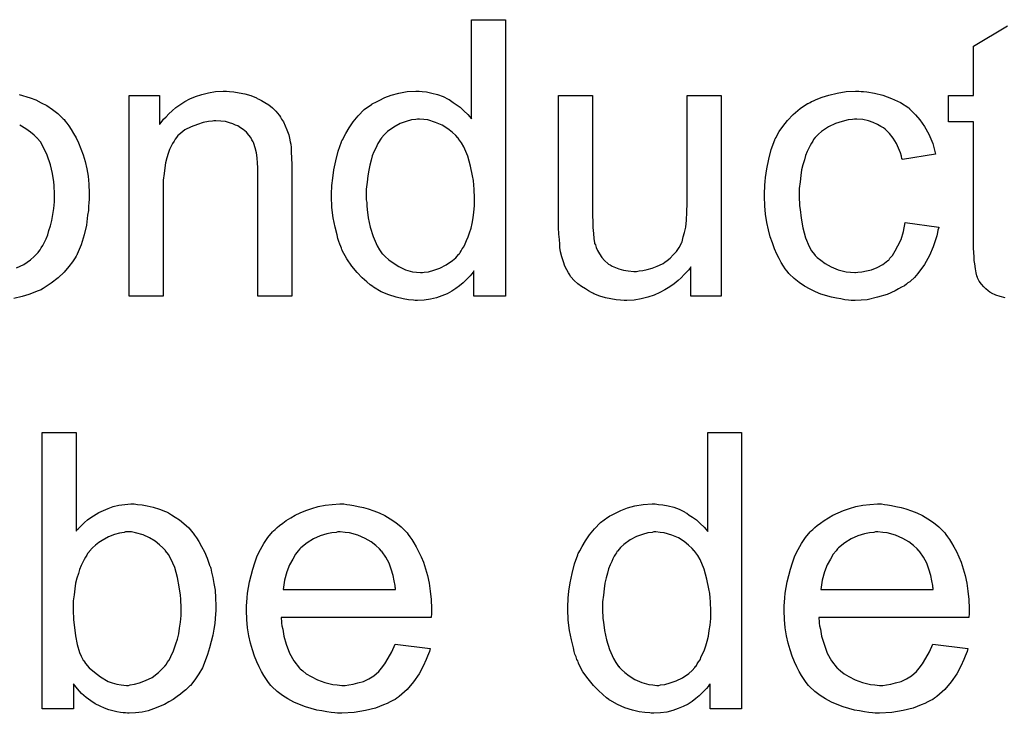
# Model space of a CAD drawing. Extents: x -1.5 to 9, y -3 to 5.
# Tile 278 of 368: x 6.151 to 6.436, y 0.155 to 0.356. Entities that reach past the tile are written whole.
import ezdxf

# ---------------------------------------------------------------- set-up
doc = ezdxf.new("R2010")
doc.units = 0
doc.layers.add('qfn16-30-34-a_mechanical_19', color=1, linetype='CONTINUOUS')

msp = doc.modelspace()

# ---------------------------------------------------------------- linework, layer by layer
at = {"layer": 'qfn16-30-34-a_mechanical_19', "color": 1}
for points in [[(6.291373, 0.275664), (6.282233, 0.275664), (6.282233, 0.282953), (6.282117, 0.282837), (6.282001, 0.282606), (6.281654, 0.282143), (6.281191, 0.281565), (6.280613, 0.280986), (6.279919, 0.280292), (6.279109, 0.279482), (6.278068, 0.278672), (6.277026, 0.277862), (6.275869, 0.277053), (6.274481, 0.276358), (6.272977, 0.27578), (6.271473, 0.275201), (6.269737, 0.274738), (6.267886, 0.274507), (6.265919, 0.274391), (6.265225, 0.274391), (6.264762, 0.274507), (6.263374, 0.274623), (6.261754, 0.274854), (6.259787, 0.275317), (6.257589, 0.276011), (6.25539, 0.276937), (6.253192, 0.278209), (6.253076, 0.278209), (6.252961, 0.278441), (6.252266, 0.278904), (6.251225, 0.279829), (6.249952, 0.280986), (6.248448, 0.28249), (6.246944, 0.284342), (6.24544, 0.286424), (6.244167, 0.288854), (6.244167, 0.28897), (6.244052, 0.289201), (6.243936, 0.289548), (6.243705, 0.290011), (6.243473, 0.290705), (6.243126, 0.291515), (6.242895, 0.292325), (6.242663, 0.293366), (6.242085, 0.29568), (6.241506, 0.298341), (6.241159, 0.301349), (6.241043, 0.304589), (6.241043, 0.304705), (6.241043, 0.304936), (6.241043, 0.305399), (6.241043, 0.306093), (6.241159, 0.306787), (6.241159, 0.307713), (6.241391, 0.309796), (6.241738, 0.312225), (6.242316, 0.314886), (6.24301, 0.317663), (6.243936, 0.320324), (6.243936, 0.32044), (6.244052, 0.320671), (6.244283, 0.321019), (6.244515, 0.321481), (6.245209, 0.322754), (6.246134, 0.324374), (6.247291, 0.326109), (6.248795, 0.327845), (6.250531, 0.329696), (6.252614, 0.3312), (6.252729, 0.3312), (6.252845, 0.331316), (6.253192, 0.331547), (6.253655, 0.331779), (6.254812, 0.332357), (6.256432, 0.333167), (6.258283, 0.333861), (6.260481, 0.33444), (6.262911, 0.334902), (6.265456, 0.335018), (6.266382, 0.335018), (6.267307, 0.334902), (6.26858, 0.334787), (6.270084, 0.33444), (6.271704, 0.334093), (6.273324, 0.333514), (6.274828, 0.332704), (6.275059, 0.332589), (6.275522, 0.332357), (6.276216, 0.331779), (6.277142, 0.3312), (6.278299, 0.33039), (6.27934, 0.329349), (6.280497, 0.328308), (6.281538, 0.327035), (6.281538, 0.355728), (6.291373, 0.355728), (6.291373, 0.275664)], [(6.435998, 0.275201), (6.43461, 0.275548), (6.433337, 0.275896), (6.432064, 0.276474), (6.431949, 0.27659), (6.431601, 0.276821), (6.431139, 0.277168), (6.430444, 0.277747), (6.429866, 0.278325), (6.429172, 0.279135), (6.428477, 0.279945), (6.428015, 0.280986), (6.428015, 0.281102), (6.427783, 0.281565), (6.427668, 0.282375), (6.427436, 0.283532), (6.427205, 0.285036), (6.427089, 0.285961), (6.427089, 0.287003), (6.426973, 0.288275), (6.426858, 0.289548), (6.426858, 0.290937), (6.426858, 0.292556), (6.426858, 0.326109), (6.419569, 0.326109), (6.419569, 0.333745), (6.426858, 0.333745), (6.426858, 0.348092), (6.436692, 0.353993)], [(6.150682, 0.334092), (6.153806, 0.333051), (6.155426, 0.332473), (6.157045, 0.331663), (6.158665, 0.330853), (6.160285, 0.329696), (6.161789, 0.328539), (6.163293, 0.327151), (6.163409, 0.327035), (6.16364, 0.326803), (6.163987, 0.326341), (6.16445, 0.325762), (6.165029, 0.324952), (6.165723, 0.323911), (6.166417, 0.322754), (6.167111, 0.321481), (6.167805, 0.320093), (6.1685, 0.318357), (6.169194, 0.316622), (6.169772, 0.314655), (6.170235, 0.312572), (6.170582, 0.310374), (6.170814, 0.30806), (6.170929, 0.305515), (6.170929, 0.305399), (6.170929, 0.305052), (6.170929, 0.304473), (6.170929, 0.303663), (6.170814, 0.302738), (6.170698, 0.301581), (6.170698, 0.300424), (6.170467, 0.299151), (6.170119, 0.296259), (6.169425, 0.293366), (6.168615, 0.290474), (6.167458, 0.287812), (6.167458, 0.287697), (6.167343, 0.287581), (6.167111, 0.287234), (6.16688, 0.286771), (6.16607, 0.285614), (6.165029, 0.284226), (6.16364, 0.282606), (6.161905, 0.280986), (6.159938, 0.279366), (6.157624, 0.277862), (6.157508, 0.277862), (6.157392, 0.277747), (6.157045, 0.277515), (6.156467, 0.277284), (6.155888, 0.277052), (6.155194, 0.276821), (6.153459, 0.276127), (6.151492, 0.275548), (6.149062, 0.27497)], [(6.21154, 0.334902), (6.212813, 0.334787), (6.214317, 0.334555), (6.215937, 0.334208), (6.217672, 0.333745), (6.219292, 0.333051), (6.219523, 0.332935), (6.219986, 0.332704), (6.220796, 0.332357), (6.221722, 0.331779), (6.222879, 0.331084), (6.22392, 0.330159), (6.224961, 0.329233), (6.225887, 0.328076), (6.226002, 0.32796), (6.226234, 0.327498), (6.226581, 0.326919), (6.227159, 0.326109), (6.227622, 0.324952), (6.228085, 0.323795), (6.228664, 0.322407), (6.229011, 0.320903), (6.229011, 0.320787), (6.229126, 0.320324), (6.229242, 0.31963), (6.229358, 0.318704), (6.229358, 0.317316), (6.229474, 0.315696), (6.229589, 0.313729), (6.229589, 0.3113), (6.229589, 0.275664), (6.219755, 0.275664), (6.219755, 0.310837), (6.219755, 0.310952), (6.219755, 0.311068), (6.219755, 0.311878), (6.219755, 0.312919), (6.219639, 0.314192), (6.219523, 0.315696), (6.219292, 0.3172), (6.218945, 0.318589), (6.218598, 0.319861), (6.218598, 0.319977), (6.218366, 0.320324), (6.218019, 0.320903), (6.217672, 0.321597), (6.217094, 0.322291), (6.216399, 0.323101), (6.215474, 0.323911), (6.214432, 0.324605), (6.214317, 0.324721), (6.21397, 0.324952), (6.213275, 0.325184), (6.212466, 0.325531), (6.21154, 0.325878), (6.210383, 0.326225), (6.208995, 0.326341), (6.207606, 0.326456), (6.207028, 0.326456), (6.206565, 0.326341), (6.205408, 0.326225), (6.203904, 0.325993), (6.202284, 0.325415), (6.200433, 0.324721), (6.198582, 0.323795), (6.196846, 0.322407), (6.196615, 0.322175), (6.196152, 0.321597), (6.195805, 0.321134), (6.195458, 0.320556), (6.194995, 0.319861), (6.194648, 0.319051), (6.194185, 0.318126), (6.193722, 0.316969), (6.193375, 0.315696), (6.193028, 0.314308), (6.192797, 0.312804), (6.192565, 0.311184), (6.192334, 0.309217), (6.192334, 0.30725), (6.192334, 0.275664), (6.182499, 0.275664), (6.182499, 0.333745), (6.191292, 0.333745), (6.191292, 0.325415), (6.191408, 0.325531), (6.19164, 0.325878), (6.191987, 0.326341), (6.192449, 0.326919), (6.193144, 0.327613), (6.193954, 0.328423), (6.194879, 0.329349), (6.196036, 0.330274), (6.197193, 0.331084), (6.198582, 0.33201), (6.200086, 0.33282), (6.201706, 0.333514), (6.203557, 0.334092), (6.205408, 0.334555), (6.20749, 0.334902), (6.209689, 0.335018), (6.210614, 0.335018), (6.21154, 0.334902)], [(6.353851, 0.275664), (6.345058, 0.275664), (6.345058, 0.28411), (6.344942, 0.283995), (6.344711, 0.283647), (6.344364, 0.283185), (6.343785, 0.282606), (6.343091, 0.281912), (6.342281, 0.280986), (6.341355, 0.280176), (6.340198, 0.279251), (6.338926, 0.278325), (6.337537, 0.277515), (6.336033, 0.276705), (6.334413, 0.275896), (6.332562, 0.275317), (6.330711, 0.274854), (6.328628, 0.274507), (6.326546, 0.274391), (6.325736, 0.274391), (6.324695, 0.274507), (6.323422, 0.274623), (6.321918, 0.274854), (6.320298, 0.275201), (6.318678, 0.275664), (6.316943, 0.276358), (6.316711, 0.276474), (6.316248, 0.276705), (6.315439, 0.277168), (6.314513, 0.277747), (6.313356, 0.278441), (6.312315, 0.279251), (6.311273, 0.280176), (6.310348, 0.281218), (6.310232, 0.281333), (6.310001, 0.281796), (6.309654, 0.282375), (6.309191, 0.2833), (6.308612, 0.284342), (6.30815, 0.285614), (6.307687, 0.287003), (6.30734, 0.288507), (6.30734, 0.288623), (6.307224, 0.289085), (6.307108, 0.289779), (6.307108, 0.290705), (6.306993, 0.292094), (6.306877, 0.293598), (6.306761, 0.295565), (6.306761, 0.297763), (6.306761, 0.333745), (6.316596, 0.333745), (6.316596, 0.301465), (6.316596, 0.301349), (6.316596, 0.301118), (6.316596, 0.300771), (6.316596, 0.300192), (6.316596, 0.29892), (6.316711, 0.2973), (6.316711, 0.295565), (6.316827, 0.293829), (6.316943, 0.292325), (6.317174, 0.291052), (6.317174, 0.290937), (6.317405, 0.290474), (6.317637, 0.289779), (6.317984, 0.288854), (6.318562, 0.287928), (6.319257, 0.286887), (6.320067, 0.285961), (6.321108, 0.285036), (6.321224, 0.28492), (6.321686, 0.284689), (6.322265, 0.284342), (6.32319, 0.283995), (6.324232, 0.283532), (6.325505, 0.283185), (6.326893, 0.282953), (6.328513, 0.282837), (6.329323, 0.282837), (6.330132, 0.282953), (6.331174, 0.283069), (6.332447, 0.283416), (6.333835, 0.283763), (6.335339, 0.284342), (6.336843, 0.285036), (6.337074, 0.285151), (6.337537, 0.285499), (6.338231, 0.285961), (6.339041, 0.286656), (6.339967, 0.287581), (6.340893, 0.288623), (6.341703, 0.289779), (6.342397, 0.291168), (6.342512, 0.291399), (6.342628, 0.291862), (6.342859, 0.292788), (6.343207, 0.29406), (6.343554, 0.29568), (6.343785, 0.297647), (6.343901, 0.299961), (6.344016, 0.302622), (6.344016, 0.333745), (6.353851, 0.333745), (6.353851, 0.275664)], [(6.394346, 0.334902), (6.39504, 0.334902), (6.395966, 0.334787), (6.398164, 0.33444), (6.400594, 0.333861), (6.403139, 0.332936), (6.405685, 0.331779), (6.408114, 0.330159), (6.40823, 0.330159), (6.408346, 0.329927), (6.40904, 0.329233), (6.410081, 0.328192), (6.411354, 0.326688), (6.412627, 0.324837), (6.413899, 0.322523), (6.415056, 0.319861), (6.415866, 0.316738), (6.406263, 0.315233), (6.406263, 0.315349), (6.406147, 0.315465), (6.406032, 0.316159), (6.405685, 0.3172), (6.405106, 0.318473), (6.404528, 0.319861), (6.403602, 0.321366), (6.402561, 0.322754), (6.401404, 0.323911), (6.401288, 0.324027), (6.400825, 0.324374), (6.400015, 0.324837), (6.39909, 0.325415), (6.397817, 0.325994), (6.396429, 0.326456), (6.394809, 0.326803), (6.393073, 0.326919), (6.392379, 0.326919), (6.391801, 0.326803), (6.390528, 0.326688), (6.388792, 0.326225), (6.386941, 0.325647), (6.384859, 0.324721), (6.382892, 0.323332), (6.381966, 0.322523), (6.381041, 0.321597), (6.381041, 0.321481), (6.380809, 0.321366), (6.380578, 0.321019), (6.380346, 0.320556), (6.379999, 0.319977), (6.379536, 0.319283), (6.379189, 0.318473), (6.378726, 0.317548), (6.378264, 0.31639), (6.377917, 0.315118), (6.377454, 0.313729), (6.377107, 0.312225), (6.376875, 0.310606), (6.376644, 0.308754), (6.376413, 0.306787), (6.376413, 0.304705), (6.376413, 0.304589), (6.376413, 0.304242), (6.376413, 0.303548), (6.376528, 0.302854), (6.376528, 0.301812), (6.376644, 0.300771), (6.376991, 0.298226), (6.377454, 0.295449), (6.378264, 0.292556), (6.379305, 0.290011), (6.379999, 0.288738), (6.380809, 0.287697), (6.381041, 0.287466), (6.381619, 0.286887), (6.38266, 0.286077), (6.383933, 0.285151), (6.385668, 0.28411), (6.387635, 0.2833), (6.389949, 0.282722), (6.391222, 0.282606), (6.392495, 0.28249), (6.392726, 0.28249), (6.39342, 0.282606), (6.394577, 0.282722), (6.39585, 0.282953), (6.397354, 0.2833), (6.398974, 0.283995), (6.400594, 0.284804), (6.402098, 0.285961), (6.402329, 0.286077), (6.402676, 0.286656), (6.403371, 0.287466), (6.404181, 0.288738), (6.40499, 0.290242), (6.405916, 0.292094), (6.40661, 0.294408), (6.407073, 0.296953), (6.416792, 0.29568), (6.416792, 0.295565), (6.416676, 0.295217), (6.41656, 0.294755), (6.416445, 0.29406), (6.416213, 0.293135), (6.415982, 0.292209), (6.415172, 0.289895), (6.414131, 0.287466), (6.412627, 0.284804), (6.410775, 0.282259), (6.409734, 0.281102), (6.408577, 0.279945), (6.408461, 0.279829), (6.40823, 0.279714), (6.407883, 0.279482), (6.40742, 0.279135), (6.406842, 0.278672), (6.406032, 0.278209), (6.405106, 0.277747), (6.404181, 0.277168), (6.401867, 0.276127), (6.39909, 0.275317), (6.396082, 0.274623), (6.394346, 0.274507), (6.39261, 0.274391), (6.391453, 0.274391), (6.390644, 0.274507), (6.389602, 0.274623), (6.388445, 0.274854), (6.387173, 0.275086), (6.385784, 0.275317), (6.38266, 0.276243), (6.381156, 0.276937), (6.379536, 0.277631), (6.377917, 0.278557), (6.376413, 0.279598), (6.374908, 0.280755), (6.37352, 0.282143), (6.373404, 0.282259), (6.373173, 0.28249), (6.372826, 0.282953), (6.372363, 0.283532), (6.3719, 0.284342), (6.371206, 0.285383), (6.370627, 0.28654), (6.369933, 0.287813), (6.369239, 0.289317), (6.368661, 0.291052), (6.367966, 0.292788), (6.367504, 0.29487), (6.367041, 0.296953), (6.366694, 0.299383), (6.366462, 0.301812), (6.366347, 0.304473), (6.366347, 0.304589), (6.366347, 0.304936), (6.366347, 0.305399), (6.366347, 0.306093), (6.366462, 0.306903), (6.366462, 0.307829), (6.366578, 0.30887), (6.366694, 0.310027), (6.367041, 0.312572), (6.367619, 0.315349), (6.368314, 0.318126), (6.369355, 0.320903), (6.369355, 0.321019), (6.369471, 0.32125), (6.369702, 0.321597), (6.369933, 0.32206), (6.370627, 0.323332), (6.371669, 0.324837), (6.373057, 0.326572), (6.374677, 0.328308), (6.376644, 0.330043), (6.378842, 0.331432), (6.378958, 0.331432), (6.379189, 0.331547), (6.379536, 0.331779), (6.379999, 0.33201), (6.380578, 0.332241), (6.381272, 0.332589), (6.383007, 0.333283), (6.384974, 0.333861), (6.387404, 0.33444), (6.389949, 0.334902), (6.392726, 0.335018), (6.393652, 0.335018), (6.394346, 0.334902)], [(6.149872, 0.283879), (6.151954, 0.284804), (6.153921, 0.286193), (6.154963, 0.287118), (6.155888, 0.288044), (6.156004, 0.28816), (6.15612, 0.288275), (6.156351, 0.288622), (6.156698, 0.289085), (6.157045, 0.289664), (6.157508, 0.290358), (6.157971, 0.291284), (6.158434, 0.292209), (6.158896, 0.293366), (6.159244, 0.294639), (6.159706, 0.296027), (6.160053, 0.297531), (6.160401, 0.299267), (6.160632, 0.301002), (6.160863, 0.302969), (6.160863, 0.305052), (6.160863, 0.305168), (6.160863, 0.305515), (6.160863, 0.306093), (6.160748, 0.306787), (6.160748, 0.307713), (6.160632, 0.308754), (6.160285, 0.311184), (6.159706, 0.313729), (6.158781, 0.316506), (6.157508, 0.319051), (6.156814, 0.320324), (6.155888, 0.321365), (6.155888, 0.321481), (6.155657, 0.321597), (6.154963, 0.322291), (6.153921, 0.323101), (6.152533, 0.324142), (6.150797, 0.325184)], [(6.266498, 0.326919), (6.265919, 0.326919), (6.265456, 0.326803), (6.264184, 0.326688), (6.262679, 0.326225), (6.260944, 0.325647), (6.259093, 0.324605), (6.257242, 0.323332), (6.256316, 0.322407), (6.255506, 0.321481), (6.255506, 0.321366), (6.255275, 0.32125), (6.255159, 0.320903), (6.254812, 0.32044), (6.254465, 0.319861), (6.254118, 0.319167), (6.25377, 0.318357), (6.253308, 0.317432), (6.252845, 0.316275), (6.252498, 0.315002), (6.252151, 0.313614), (6.251804, 0.31211), (6.251572, 0.31049), (6.251341, 0.308639), (6.251109, 0.306672), (6.251109, 0.304589), (6.251109, 0.304473), (6.251109, 0.304126), (6.251109, 0.303548), (6.251225, 0.302738), (6.251225, 0.301812), (6.251341, 0.300771), (6.251688, 0.298341), (6.252266, 0.29568), (6.253076, 0.292903), (6.254233, 0.290242), (6.254927, 0.289085), (6.255737, 0.287928), (6.255853, 0.287928), (6.255969, 0.287697), (6.256547, 0.287118), (6.257589, 0.286193), (6.258861, 0.285267), (6.260481, 0.284226), (6.262448, 0.2833), (6.264531, 0.282722), (6.265688, 0.282606), (6.266845, 0.28249), (6.267423, 0.28249), (6.267886, 0.282606), (6.269159, 0.282722), (6.270663, 0.283185), (6.272398, 0.283763), (6.274249, 0.284689), (6.276101, 0.285961), (6.277026, 0.286771), (6.277836, 0.287697), (6.277836, 0.287813), (6.278068, 0.287928), (6.278299, 0.288275), (6.27853, 0.288738), (6.278877, 0.289317), (6.27934, 0.289895), (6.279687, 0.290821), (6.28015, 0.291746), (6.280613, 0.292788), (6.28096, 0.293945), (6.281423, 0.295333), (6.28177, 0.296721), (6.282001, 0.298341), (6.282233, 0.299961), (6.282464, 0.301812), (6.282464, 0.303779), (6.282464, 0.303895), (6.282464, 0.304358), (6.282464, 0.304936), (6.282348, 0.305746), (6.282348, 0.306672), (6.282233, 0.307829), (6.282117, 0.309101), (6.281886, 0.31049), (6.281307, 0.313267), (6.280497, 0.316159), (6.27934, 0.318936), (6.278646, 0.320093), (6.277836, 0.32125), (6.277836, 0.321366), (6.277605, 0.321481), (6.277026, 0.322175), (6.275985, 0.323101), (6.274712, 0.324142), (6.273092, 0.325184), (6.271126, 0.325994), (6.268927, 0.326688), (6.26777, 0.326803), (6.266498, 0.326919)], [(6.167111, 0.207586), (6.167227, 0.207702), (6.167343, 0.207933), (6.16769, 0.20828), (6.168268, 0.208859), (6.168847, 0.209437), (6.169541, 0.210131), (6.170467, 0.210826), (6.171392, 0.21152), (6.173706, 0.213024), (6.176367, 0.214181), (6.177871, 0.21476), (6.179491, 0.215107), (6.181227, 0.215338), (6.182962, 0.215454), (6.183888, 0.215454), (6.184929, 0.215338), (6.186202, 0.215222), (6.187706, 0.214875), (6.189441, 0.214528), (6.191292, 0.21395), (6.193028, 0.213255), (6.193259, 0.21314), (6.193838, 0.212908), (6.194764, 0.21233), (6.195805, 0.211636), (6.197078, 0.210826), (6.19835, 0.209784), (6.199739, 0.208512), (6.200896, 0.207123), (6.201011, 0.207008), (6.201358, 0.206429), (6.201937, 0.205619), (6.202631, 0.204578), (6.203441, 0.20319), (6.204251, 0.20157), (6.205061, 0.199719), (6.205755, 0.197752), (6.205755, 0.197636), (6.205871, 0.19752), (6.205986, 0.197173), (6.206102, 0.196826), (6.206333, 0.195669), (6.206681, 0.194165), (6.207028, 0.192429), (6.207375, 0.190463), (6.20749, 0.188264), (6.207606, 0.18595), (6.207606, 0.185834), (6.207606, 0.185256), (6.207606, 0.184562), (6.20749, 0.18352), (6.207375, 0.182248), (6.207259, 0.180859), (6.207028, 0.17924), (6.206681, 0.177504), (6.205755, 0.173802), (6.205176, 0.171835), (6.204482, 0.169984), (6.203672, 0.168017), (6.202631, 0.166281), (6.201474, 0.164546), (6.200201, 0.162926), (6.200086, 0.16281), (6.199854, 0.162579), (6.199507, 0.162232), (6.198929, 0.161653), (6.198119, 0.161075), (6.197309, 0.160381), (6.196383, 0.159686), (6.195226, 0.158876), (6.193954, 0.158182), (6.192681, 0.157372), (6.189557, 0.1561), (6.187937, 0.155521), (6.186202, 0.155174), (6.18435, 0.154943), (6.182499, 0.154827), (6.182037, 0.154827), (6.181458, 0.154943), (6.180764, 0.154943), (6.179954, 0.155058), (6.178913, 0.15529), (6.176599, 0.155868), (6.175326, 0.156331), (6.174053, 0.15691), (6.172665, 0.157604), (6.171392, 0.158414), (6.170004, 0.159455), (6.168731, 0.160612), (6.167574, 0.161885), (6.166417, 0.163389), (6.166417, 0.1561), (6.157277, 0.1561), (6.157277, 0.236164), (6.167111, 0.236164), (6.167111, 0.207586)], [(6.359752, 0.1561), (6.350611, 0.1561), (6.350611, 0.163389), (6.350496, 0.163273), (6.35038, 0.163042), (6.350033, 0.162579), (6.34957, 0.162), (6.348992, 0.161422), (6.348297, 0.160728), (6.347488, 0.159918), (6.346446, 0.159108), (6.345405, 0.158298), (6.344248, 0.157488), (6.342859, 0.156794), (6.341355, 0.156215), (6.339851, 0.155637), (6.338116, 0.155174), (6.336265, 0.154943), (6.334298, 0.154827), (6.333604, 0.154827), (6.333141, 0.154943), (6.331752, 0.155058), (6.330132, 0.15529), (6.328166, 0.155753), (6.325967, 0.156447), (6.323769, 0.157372), (6.321571, 0.158645), (6.321455, 0.158645), (6.321339, 0.158876), (6.320645, 0.159339), (6.319604, 0.160265), (6.318331, 0.161422), (6.316827, 0.162926), (6.315323, 0.164777), (6.313819, 0.16686), (6.312546, 0.16929), (6.312546, 0.169405), (6.31243, 0.169637), (6.312315, 0.169984), (6.312083, 0.170446), (6.311852, 0.171141), (6.311505, 0.171951), (6.311273, 0.172761), (6.311042, 0.173802), (6.310463, 0.176116), (6.309885, 0.178777), (6.309538, 0.181785), (6.309422, 0.185025), (6.309422, 0.18514), (6.309422, 0.185372), (6.309422, 0.185835), (6.309422, 0.186529), (6.309538, 0.187223), (6.309538, 0.188149), (6.309769, 0.190231), (6.310116, 0.192661), (6.310695, 0.195322), (6.311389, 0.198099), (6.312315, 0.20076), (6.312315, 0.200876), (6.31243, 0.201107), (6.312662, 0.201454), (6.312893, 0.201917), (6.313587, 0.20319), (6.314513, 0.204809), (6.31567, 0.206545), (6.317174, 0.20828), (6.31891, 0.210132), (6.320992, 0.211636), (6.321108, 0.211636), (6.321224, 0.211751), (6.321571, 0.211983), (6.322033, 0.212214), (6.32319, 0.212793), (6.32481, 0.213603), (6.326662, 0.214297), (6.32886, 0.214875), (6.331289, 0.215338), (6.333835, 0.215454), (6.334761, 0.215454), (6.335686, 0.215338), (6.336959, 0.215222), (6.338463, 0.214875), (6.340083, 0.214528), (6.341703, 0.21395), (6.343207, 0.21314), (6.343438, 0.213024), (6.343901, 0.212793), (6.344595, 0.212214), (6.345521, 0.211636), (6.346678, 0.210826), (6.347719, 0.209785), (6.348876, 0.208743), (6.349917, 0.20747), (6.349917, 0.236164), (6.359752, 0.236164), (6.359752, 0.1561)], [(6.24544, 0.215338), (6.246366, 0.215222), (6.247523, 0.214991), (6.248795, 0.21476), (6.2503, 0.214412), (6.251688, 0.214065), (6.253308, 0.213487), (6.254812, 0.212908), (6.256432, 0.212099), (6.258051, 0.211173), (6.259671, 0.210132), (6.261175, 0.208859), (6.262564, 0.20747), (6.262679, 0.207355), (6.262911, 0.207123), (6.263258, 0.206661), (6.263721, 0.205966), (6.264299, 0.205156), (6.264878, 0.204231), (6.265572, 0.203074), (6.266266, 0.201685), (6.26696, 0.200181), (6.267654, 0.198562), (6.268233, 0.19671), (6.268811, 0.194744), (6.269274, 0.192545), (6.269621, 0.190231), (6.269853, 0.187802), (6.269968, 0.18514), (6.269968, 0.185025), (6.269968, 0.184562), (6.269968, 0.183752), (6.269853, 0.182595), (6.226465, 0.182595), (6.226465, 0.182479), (6.226465, 0.182132), (6.226581, 0.181669), (6.226581, 0.180975), (6.226697, 0.180165), (6.226928, 0.17924), (6.227275, 0.177157), (6.227969, 0.174843), (6.228895, 0.172298), (6.230168, 0.169984), (6.231788, 0.167901), (6.231903, 0.167901), (6.232019, 0.16767), (6.232713, 0.167091), (6.233754, 0.166281), (6.235143, 0.165471), (6.236994, 0.164546), (6.239077, 0.163736), (6.241391, 0.163157), (6.242663, 0.163042), (6.244052, 0.162926), (6.244977, 0.162926), (6.246019, 0.163042), (6.247291, 0.163273), (6.24868, 0.16362), (6.2503, 0.164083), (6.251804, 0.164777), (6.253308, 0.165703), (6.253423, 0.165819), (6.254002, 0.166281), (6.254696, 0.166976), (6.255506, 0.167901), (6.256432, 0.169174), (6.257473, 0.170794), (6.258514, 0.172645), (6.25944, 0.174843), (6.269621, 0.17357), (6.269621, 0.173455), (6.269506, 0.173223), (6.26939, 0.172761), (6.269159, 0.172066), (6.268811, 0.171372), (6.268464, 0.170446), (6.267539, 0.16848), (6.266382, 0.166281), (6.264762, 0.163967), (6.262911, 0.161769), (6.260597, 0.159686), (6.260481, 0.159686), (6.26025, 0.159455), (6.259903, 0.159224), (6.25944, 0.158876), (6.258746, 0.158529), (6.258051, 0.158182), (6.257126, 0.15772), (6.256084, 0.157257), (6.254927, 0.156794), (6.25377, 0.156331), (6.250878, 0.155637), (6.247638, 0.155058), (6.244052, 0.154827), (6.242779, 0.154827), (6.241969, 0.154943), (6.240928, 0.155058), (6.239655, 0.15529), (6.238267, 0.155521), (6.236763, 0.155753), (6.233523, 0.156678), (6.231788, 0.157372), (6.230168, 0.158067), (6.228432, 0.158992), (6.226812, 0.160033), (6.225308, 0.16119), (6.223804, 0.162579), (6.223689, 0.162695), (6.223457, 0.162926), (6.22311, 0.163389), (6.222647, 0.164083), (6.222069, 0.164893), (6.22149, 0.165818), (6.220796, 0.166975), (6.220102, 0.168248), (6.219408, 0.169752), (6.218713, 0.171372), (6.218135, 0.173223), (6.217556, 0.17519), (6.217094, 0.177273), (6.216747, 0.179587), (6.216515, 0.182016), (6.216399, 0.184562), (6.216399, 0.184678), (6.216399, 0.185256), (6.216399, 0.18595), (6.216515, 0.186992), (6.216631, 0.188264), (6.216747, 0.189653), (6.216978, 0.191272), (6.217325, 0.192892), (6.218251, 0.196595), (6.218829, 0.198446), (6.219523, 0.200413), (6.220449, 0.202264), (6.22149, 0.203999), (6.222647, 0.205735), (6.22392, 0.207355), (6.224036, 0.20747), (6.224267, 0.207702), (6.22473, 0.208049), (6.225308, 0.208627), (6.226002, 0.209206), (6.226928, 0.2099), (6.227969, 0.21071), (6.229242, 0.211404), (6.230515, 0.212214), (6.232019, 0.212908), (6.233639, 0.213603), (6.235374, 0.214181), (6.237225, 0.21476), (6.239192, 0.215107), (6.241275, 0.215338), (6.243473, 0.215454), (6.24463, 0.215454), (6.24544, 0.215338)], [(6.401057, 0.215338), (6.401982, 0.215222), (6.403139, 0.214991), (6.404412, 0.21476), (6.405916, 0.214412), (6.407304, 0.214065), (6.408924, 0.213487), (6.410428, 0.212908), (6.412048, 0.212099), (6.413668, 0.211173), (6.415288, 0.210132), (6.416792, 0.208859), (6.41818, 0.20747), (6.418296, 0.207355), (6.418527, 0.207123), (6.418874, 0.206661), (6.419337, 0.205966), (6.419916, 0.205156), (6.420494, 0.204231), (6.421188, 0.203074), (6.421883, 0.201685), (6.422577, 0.200181), (6.423271, 0.198562), (6.42385, 0.19671), (6.424428, 0.194744), (6.424891, 0.192545), (6.425238, 0.190231), (6.425469, 0.187802), (6.425585, 0.18514), (6.425585, 0.185025), (6.425585, 0.184562), (6.425585, 0.183752), (6.425469, 0.182595), (6.382082, 0.182595), (6.382082, 0.182479), (6.382082, 0.182132), (6.382198, 0.181669), (6.382198, 0.180975), (6.382313, 0.180165), (6.382545, 0.17924), (6.382892, 0.177157), (6.383586, 0.174843), (6.384511, 0.172298), (6.385784, 0.169984), (6.387404, 0.167901), (6.38752, 0.167901), (6.387635, 0.16767), (6.38833, 0.167091), (6.389371, 0.166281), (6.390759, 0.165471), (6.39261, 0.164546), (6.394693, 0.163736), (6.397007, 0.163157), (6.39828, 0.163042), (6.399668, 0.162926), (6.400594, 0.162926), (6.401635, 0.163042), (6.402908, 0.163273), (6.404296, 0.16362), (6.405916, 0.164083), (6.40742, 0.164777), (6.408924, 0.165703), (6.40904, 0.165819), (6.409618, 0.166281), (6.410313, 0.166976), (6.411123, 0.167901), (6.412048, 0.169174), (6.413089, 0.170794), (6.414131, 0.172645), (6.415056, 0.174843), (6.425238, 0.17357), (6.425238, 0.173455), (6.425122, 0.173223), (6.425007, 0.172761), (6.424775, 0.172066), (6.424428, 0.171372), (6.424081, 0.170446), (6.423155, 0.16848), (6.421998, 0.166281), (6.420378, 0.163967), (6.418527, 0.161769), (6.416213, 0.159686), (6.416098, 0.159686), (6.415866, 0.159455), (6.415519, 0.159224), (6.415056, 0.158876), (6.414362, 0.158529), (6.413668, 0.158182), (6.412742, 0.15772), (6.411701, 0.157257), (6.410544, 0.156794), (6.409387, 0.156331), (6.406494, 0.155637), (6.403255, 0.155058), (6.399668, 0.154827), (6.398395, 0.154827), (6.397586, 0.154943), (6.396544, 0.155058), (6.395272, 0.15529), (6.393883, 0.155521), (6.392379, 0.155753), (6.38914, 0.156678), (6.387404, 0.157372), (6.385784, 0.158067), (6.384049, 0.158992), (6.382429, 0.160034), (6.380925, 0.16119), (6.379421, 0.162579), (6.379305, 0.162695), (6.379074, 0.162926), (6.378726, 0.163389), (6.378264, 0.164083), (6.377685, 0.164893), (6.377107, 0.165819), (6.376413, 0.166976), (6.375718, 0.168248), (6.375024, 0.169752), (6.37433, 0.171372), (6.373751, 0.173223), (6.373173, 0.17519), (6.37271, 0.177273), (6.372363, 0.179587), (6.372132, 0.182017), (6.372016, 0.184562), (6.372016, 0.184678), (6.372016, 0.185256), (6.372016, 0.18595), (6.372132, 0.186992), (6.372247, 0.188264), (6.372363, 0.189653), (6.372594, 0.191273), (6.372941, 0.192892), (6.373867, 0.196595), (6.374446, 0.198446), (6.37514, 0.200413), (6.376065, 0.202264), (6.377107, 0.204), (6.378264, 0.205735), (6.379536, 0.207355), (6.379652, 0.20747), (6.379883, 0.207702), (6.380346, 0.208049), (6.380925, 0.208627), (6.381619, 0.209206), (6.382545, 0.2099), (6.383586, 0.21071), (6.384859, 0.211404), (6.386131, 0.212214), (6.387635, 0.212908), (6.389255, 0.213603), (6.390991, 0.214181), (6.392842, 0.21476), (6.394809, 0.215107), (6.396891, 0.215338), (6.39909, 0.215454), (6.400247, 0.215454), (6.401057, 0.215338)], [(6.183194, 0.207355), (6.181458, 0.207355), (6.180995, 0.207239), (6.179722, 0.207008), (6.178218, 0.206661), (6.176483, 0.205966), (6.174632, 0.204925), (6.173706, 0.204346), (6.17278, 0.203537), (6.171855, 0.202727), (6.170929, 0.201685), (6.170929, 0.20157), (6.170698, 0.201454), (6.170467, 0.201107), (6.170235, 0.200644), (6.169888, 0.200066), (6.169425, 0.199371), (6.169078, 0.198561), (6.168615, 0.197636), (6.168153, 0.196479), (6.167805, 0.195322), (6.167343, 0.193934), (6.166995, 0.192545), (6.166764, 0.190925), (6.166533, 0.18919), (6.166301, 0.187454), (6.166301, 0.185487), (6.166301, 0.185372), (6.166301, 0.185025), (6.166301, 0.184446), (6.166301, 0.183752), (6.166417, 0.182942), (6.166417, 0.181901), (6.166648, 0.179702), (6.166995, 0.177273), (6.167458, 0.174727), (6.168153, 0.172413), (6.168615, 0.171372), (6.169078, 0.170446), (6.169078, 0.170331), (6.16931, 0.170099), (6.169541, 0.169752), (6.169888, 0.169289), (6.170929, 0.168017), (6.172433, 0.166744), (6.174169, 0.165356), (6.176367, 0.164083), (6.177524, 0.16362), (6.178913, 0.163273), (6.180185, 0.163042), (6.181689, 0.162926), (6.182268, 0.162926), (6.182731, 0.163042), (6.184003, 0.163273), (6.185507, 0.16362), (6.187243, 0.164314), (6.189094, 0.16524), (6.190945, 0.166628), (6.191871, 0.167554), (6.192797, 0.16848), (6.192797, 0.168595), (6.193028, 0.168711), (6.193259, 0.169058), (6.193491, 0.169521), (6.193954, 0.170099), (6.194301, 0.170793), (6.194764, 0.171719), (6.195226, 0.172645), (6.195573, 0.173802), (6.196036, 0.174959), (6.196499, 0.176347), (6.196846, 0.177851), (6.197078, 0.179471), (6.197309, 0.181207), (6.19754, 0.183173), (6.19754, 0.18514), (6.19754, 0.185256), (6.19754, 0.185603), (6.19754, 0.186182), (6.197425, 0.186992), (6.197425, 0.187917), (6.197309, 0.189074), (6.196962, 0.191504), (6.196499, 0.194165), (6.195689, 0.197057), (6.194532, 0.199603), (6.193838, 0.200875), (6.193028, 0.201917), (6.193028, 0.202032), (6.192797, 0.202148), (6.192218, 0.202727), (6.191292, 0.203652), (6.19002, 0.204694), (6.1884, 0.205619), (6.186549, 0.206545), (6.18435, 0.207123), (6.183194, 0.207355)], [(6.243589, 0.207355), (6.242895, 0.207355), (6.242432, 0.207239), (6.241159, 0.207123), (6.239655, 0.206776), (6.237804, 0.206198), (6.235837, 0.205388), (6.233986, 0.204231), (6.232135, 0.202727), (6.231903, 0.202495), (6.23144, 0.201917), (6.230631, 0.200876), (6.229821, 0.199487), (6.228895, 0.197867), (6.228085, 0.195785), (6.227391, 0.193355), (6.227044, 0.190694), (6.259556, 0.190694), (6.259556, 0.19081), (6.259556, 0.191041), (6.25944, 0.191388), (6.25944, 0.191851), (6.259208, 0.193239), (6.258861, 0.194744), (6.258283, 0.196595), (6.257704, 0.19833), (6.256779, 0.200066), (6.255737, 0.20157), (6.255737, 0.201685), (6.255506, 0.201801), (6.254927, 0.202495), (6.253886, 0.203421), (6.252498, 0.204462), (6.250762, 0.205504), (6.24868, 0.206429), (6.24625, 0.207123), (6.244977, 0.207239), (6.243589, 0.207355)], [(6.334876, 0.207355), (6.334298, 0.207355), (6.333835, 0.207239), (6.332562, 0.207123), (6.331058, 0.206661), (6.329323, 0.206082), (6.327471, 0.205041), (6.32562, 0.203768), (6.324695, 0.202843), (6.323885, 0.201917), (6.323885, 0.201801), (6.323653, 0.201685), (6.323538, 0.201338), (6.32319, 0.200876), (6.322843, 0.200297), (6.322496, 0.199603), (6.322149, 0.198793), (6.321686, 0.197867), (6.321224, 0.19671), (6.320877, 0.195438), (6.320529, 0.194049), (6.320182, 0.192545), (6.319951, 0.190925), (6.31972, 0.189074), (6.319488, 0.187107), (6.319488, 0.185025), (6.319488, 0.184909), (6.319488, 0.184562), (6.319488, 0.183983), (6.319604, 0.183173), (6.319604, 0.182248), (6.31972, 0.181207), (6.320067, 0.178777), (6.320645, 0.176116), (6.321455, 0.173339), (6.322612, 0.170678), (6.323306, 0.169521), (6.324116, 0.168364), (6.324232, 0.168364), (6.324347, 0.168132), (6.324926, 0.167554), (6.325967, 0.166628), (6.32724, 0.165703), (6.32886, 0.164661), (6.330827, 0.163736), (6.332909, 0.163157), (6.334066, 0.163042), (6.335223, 0.162926), (6.335802, 0.162926), (6.336265, 0.163042), (6.337537, 0.163157), (6.339041, 0.16362), (6.340777, 0.164199), (6.342628, 0.165124), (6.344479, 0.166397), (6.345405, 0.167207), (6.346215, 0.168132), (6.346215, 0.168248), (6.346446, 0.168364), (6.346678, 0.168711), (6.346909, 0.169174), (6.347256, 0.169752), (6.347719, 0.170331), (6.348066, 0.171256), (6.348529, 0.172182), (6.348992, 0.173223), (6.349339, 0.17438), (6.349801, 0.175769), (6.350149, 0.177157), (6.35038, 0.178777), (6.350611, 0.180397), (6.350843, 0.182248), (6.350843, 0.184215), (6.350843, 0.184331), (6.350843, 0.184793), (6.350843, 0.185372), (6.350727, 0.186182), (6.350727, 0.187107), (6.350611, 0.188264), (6.350496, 0.189537), (6.350264, 0.190925), (6.349686, 0.193702), (6.348876, 0.196595), (6.347719, 0.199371), (6.347025, 0.200529), (6.346215, 0.201685), (6.346215, 0.201801), (6.345983, 0.201917), (6.345405, 0.202611), (6.344364, 0.203537), (6.343091, 0.204578), (6.341471, 0.205619), (6.339504, 0.206429), (6.337306, 0.207123), (6.336149, 0.207239), (6.334876, 0.207355)], [(6.399205, 0.207355), (6.398511, 0.207355), (6.398048, 0.207239), (6.396776, 0.207123), (6.395272, 0.206776), (6.39342, 0.206198), (6.391453, 0.205388), (6.389602, 0.204231), (6.387751, 0.202727), (6.38752, 0.202495), (6.387057, 0.201917), (6.386247, 0.200876), (6.385437, 0.199487), (6.384511, 0.197867), (6.383702, 0.195785), (6.383007, 0.193355), (6.38266, 0.190694), (6.415172, 0.190694), (6.415172, 0.19081), (6.415172, 0.191041), (6.415056, 0.191388), (6.415056, 0.191851), (6.414825, 0.193239), (6.414478, 0.194744), (6.413899, 0.196595), (6.413321, 0.19833), (6.412395, 0.200066), (6.411354, 0.20157), (6.411354, 0.201685), (6.411123, 0.201801), (6.410544, 0.202495), (6.409503, 0.203421), (6.408114, 0.204462), (6.406379, 0.205504), (6.404296, 0.206429), (6.401867, 0.207123), (6.400594, 0.207239), (6.399205, 0.207355)]]:
    msp.add_lwpolyline(points, dxfattribs=at)

doc.saveas('drawing.dxf')
